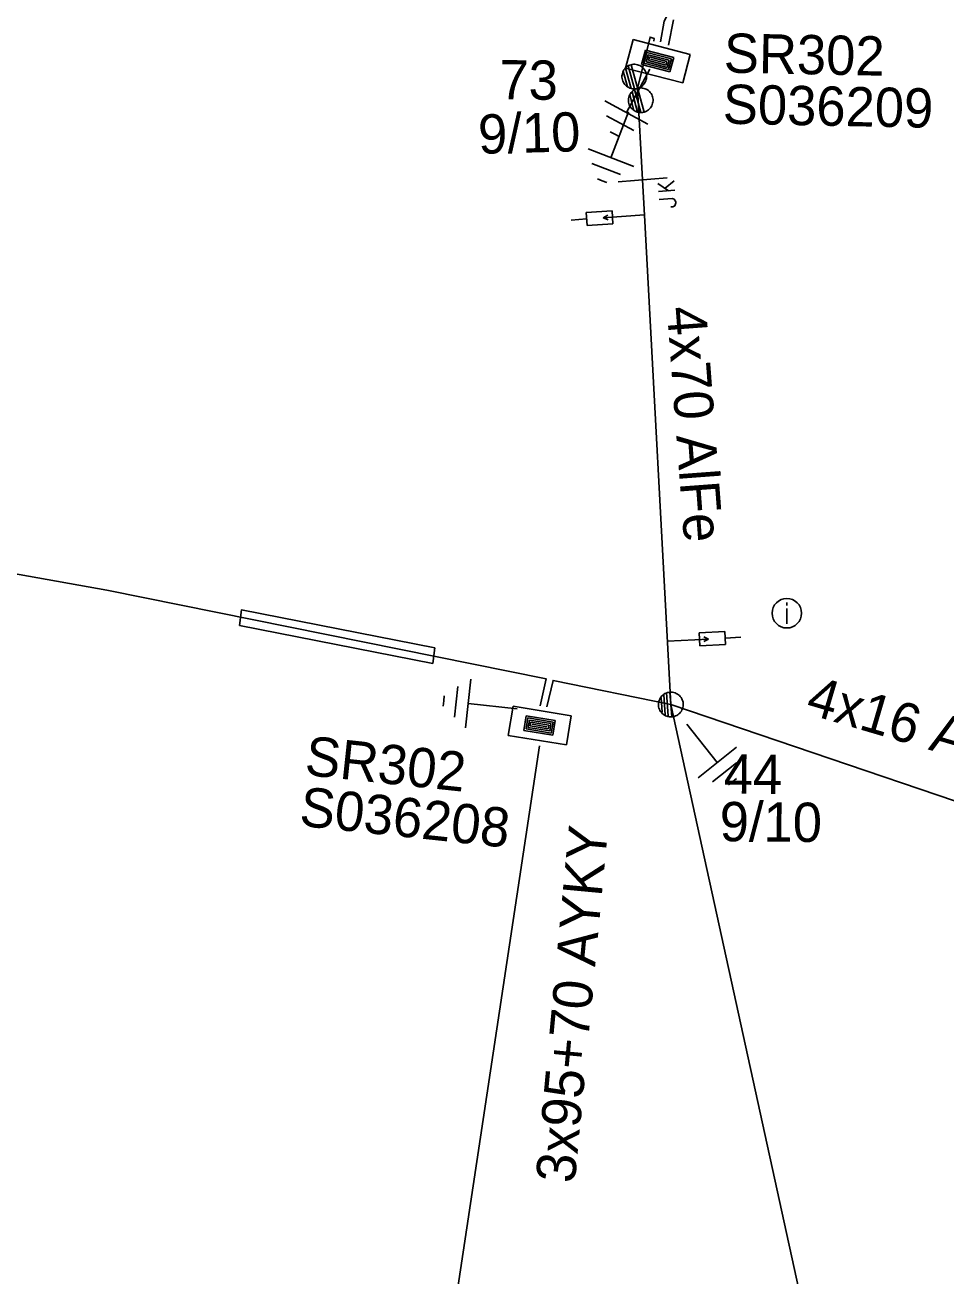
# Model space of a CAD drawing. Extents: x -748492 to -735633, y -1146251 to -1139940.
# Drawn here: x -739992.75 to -739969.31, y -1142055.63 to -1142023.8 of the extents above; entities that cross this region are included whole.
import ezdxf

# ---------------------------------------------------------------- set-up
doc = ezdxf.new("R2010")
doc.units = 0
for name, color, linetype in [('Vrstva 1', 7, 'Continuous'), ('Vrstva 10', 7, 'Continuous'), ('Vrstva 12', 7, 'Continuous'), ('Vrstva 13', 7, 'Continuous'), ('Vrstva 14', 7, 'Continuous'), ('Vrstva 15', 7, 'Continuous'), ('Vrstva 16', 7, 'Continuous'), ('Vrstva 18', 7, 'Continuous'), ('Vrstva 2', 7, 'Continuous'), ('Vrstva 20', 7, 'Continuous'), ('Vrstva 28', 7, 'Continuous'), ('Vrstva 29', 7, 'Continuous'), ('Vrstva 30', 7, 'Continuous'), ('Vrstva 36', 7, 'Continuous'), ('Vrstva 5', 7, 'Continuous'), ('Vrstva 54', 7, 'Continuous'), ('Vrstva 55', 7, 'Continuous'), ('Vrstva 59', 7, 'Continuous'), ('Vrstva 6', 7, 'Continuous'), ('Vrstva 8', 7, 'Continuous')]:
    doc.layers.add(name, color=color, linetype=linetype)

# ---------------------------------------------------------------- blocks, each defined once
blk = doc.blocks.new('NN440')
at = {"layer": 'Vrstva 2'}
for points in [[(0.631, -0.004), (0.627, 0.062), (0.617, 0.127), (0.6, 0.191), (0.577, 0.252), (0.547, 0.311), (0.511, 0.366), (0.469, 0.417), (0.423, 0.464), (0.371, 0.505), (0.316, 0.542), (0.257, 0.571), (0.196, 0.595), (0.132, 0.612), (0.067, 0.622), (0.001, 0.626), (-0.065, 0.622), (-0.13, 0.612), (-0.194, 0.595), (-0.255, 0.571), (-0.314, 0.542), (-0.369, 0.505), (-0.42, 0.464), (-0.467, 0.417), (-0.509, 0.366), (-0.544, 0.311), (-0.574, 0.252), (-0.598, 0.191), (-0.615, 0.127), (-0.626, 0.062), (-0.629, -0.004), (-0.626, -0.07), (-0.615, -0.135), (-0.598, -0.199), (-0.574, -0.26), (-0.544, -0.319), (-0.509, -0.374), (-0.467, -0.426), (-0.42, -0.472), (-0.369, -0.514), (-0.314, -0.55), (-0.255, -0.58), (-0.194, -0.603), (-0.13, -0.62), (-0.065, -0.631), (0.001, -0.634), (0.067, -0.631), (0.132, -0.62), (0.196, -0.603), (0.257, -0.58), (0.316, -0.55), (0.371, -0.514), (0.423, -0.472), (0.469, -0.426), (0.511, -0.374), (0.547, -0.319), (0.577, -0.26), (0.6, -0.199), (0.617, -0.135), (0.627, -0.07), (0.631, -0.004)], [(-0.631, 0), (0.629, 0)], [(-0.601, -0.177), (0.57, -0.177)], [(-0.513, -0.325), (0.501, -0.325)], [(-0.375, -0.473), (0.353, -0.473)]]:
    blk.add_lwpolyline(points, dxfattribs=at)
blk = doc.blocks.new('NN450')
at = {"layer": 'Vrstva 2'}
for points in [[(0, 0), (-0.003, 0.065), (-0.013, 0.13), (-0.031, 0.193), (-0.054, 0.254), (-0.084, 0.312), (-0.119, 0.367), (-0.161, 0.418), (-0.207, 0.464), (-0.258, 0.505), (-0.313, 0.541), (-0.371, 0.571), (-0.432, 0.594), (-0.495, 0.611), (-0.559, 0.621), (-0.625, 0.625), (-0.69, 0.621), (-0.755, 0.611), (-0.818, 0.594), (-0.879, 0.571), (-0.938, 0.541), (-0.992, 0.505), (-1.043, 0.464), (-1.089, 0.418), (-1.13, 0.367), (-1.166, 0.312), (-1.196, 0.254), (-1.219, 0.193), (-1.236, 0.13), (-1.246, 0.065), (-1.25, 0), (-1.246, -0.066), (-1.236, -0.13), (-1.219, -0.193), (-1.196, -0.255), (-1.166, -0.313), (-1.13, -0.368), (-1.089, -0.419), (-1.043, -0.465), (-0.992, -0.506), (-0.937, -0.542), (-0.879, -0.571), (-0.818, -0.595), (-0.755, -0.612), (-0.69, -0.622), (-0.625, -0.625), (-0.559, -0.622), (-0.495, -0.612), (-0.432, -0.595), (-0.37, -0.571), (-0.312, -0.542), (-0.258, -0.506), (-0.207, -0.465), (-0.161, -0.419), (-0.119, -0.368), (-0.084, -0.313), (-0.054, -0.254), (-0.031, -0.193), (-0.013, -0.13), (-0.003, -0.066), (0, 0)], [(1.25, 0), (1.247, 0.065), (1.237, 0.13), (1.219, 0.193), (1.196, 0.254), (1.166, 0.312), (1.131, 0.367), (1.089, 0.418), (1.043, 0.464), (0.992, 0.505), (0.937, 0.541), (0.879, 0.571), (0.818, 0.594), (0.755, 0.611), (0.691, 0.621), (0.625, 0.625), (0.56, 0.621), (0.495, 0.611), (0.432, 0.594), (0.371, 0.571), (0.312, 0.541), (0.258, 0.505), (0.207, 0.464), (0.161, 0.418), (0.12, 0.367), (0.084, 0.312), (0.054, 0.254), (0.031, 0.193), (0.014, 0.13), (0.004, 0.065), (0, 0), (0.004, -0.066), (0.014, -0.13), (0.031, -0.193), (0.054, -0.255), (0.084, -0.313), (0.12, -0.368), (0.161, -0.419), (0.207, -0.465), (0.258, -0.506), (0.313, -0.542), (0.371, -0.571), (0.432, -0.595), (0.495, -0.612), (0.56, -0.622), (0.625, -0.625), (0.691, -0.622), (0.755, -0.612), (0.818, -0.595), (0.88, -0.571), (0.938, -0.542), (0.992, -0.506), (1.043, -0.465), (1.089, -0.419), (1.131, -0.368), (1.166, -0.313), (1.196, -0.254), (1.219, -0.193), (1.237, -0.13), (1.247, -0.066), (1.25, 0)], [(-1.25, 0), (1.25, 0)], [(-1.23, -0.158), (-0.02, -0.158)], [(-1.161, -0.315), (-0.088, -0.315)], [(-1.033, -0.473), (-0.216, -0.473)], [(0.02, -0.158), (1.23, -0.158)], [(0.089, -0.315), (1.162, -0.315)], [(0.217, -0.473), (1.034, -0.473)]]:
    blk.add_lwpolyline(points, dxfattribs=at)
blk = doc.blocks.new('NN840')
at = {"layer": 'Vrstva 15'}
for points in [[(0.003, 0.619), (0.003, -0.631)], [(-0.538, -0.385), (-0.538, -0.71)], [(-0.332, -0.385), (-0.332, -0.798)], [(-0.332, -0.641), (-0.125, -0.385)], [(-0.263, -0.557), (-0.091, -0.798)], [(-0.745, -0.71), (-0.745, -0.66)], [(-0.73, -0.764), (-0.745, -0.71)], [(-0.657, -0.798), (-0.73, -0.764)], [(-0.627, -0.798), (-0.657, -0.798)], [(-0.558, -0.764), (-0.627, -0.798)], [(-0.538, -0.71), (-0.558, -0.764)]]:
    blk.add_lwpolyline(points, dxfattribs=at)
blk = doc.blocks.new('NN770')
at = {"layer": 'Vrstva 10'}
for p, q in [((0.002, 0.187), (0.002, 0.263)), ((0.002, -0.276), (0.002, 0.111))]:
    blk.add_line(p, q, dxfattribs=at)
blk.add_circle((0, -0.008), 0.375, dxfattribs=at)
blk = doc.blocks.new('NN820')
at = {"layer": 'Vrstva 13'}
for points in [[(-0.003, 0.004), (-0.003, -1.049)], [(-0.165, -0.813), (0.165, -0.813)], [(-0.165, -1.473), (-0.165, -0.813)], [(-0.003, -1.049), (-0.062, -0.926)], [(-0.003, -1.049), (0.057, -0.926)], [(0.165, -0.813), (0.165, -1.473)], [(0.165, -1.473), (-0.165, -1.473)], [(-0.003, -1.473), (-0.003, -1.871)]]:
    blk.add_lwpolyline(points, dxfattribs=at)
blk = doc.blocks.new('NN620')
at = {"layer": 'Vrstva 8'}
for points in [[(0.752, 0.004), (-0.748, 0.004)], [(-0.748, 0.004), (-0.748, -0.746)], [(0.752, -0.746), (0.752, 0.004)], [(0.368, -0.18), (-0.376, -0.18)], [(-0.376, -0.18), (-0.376, -0.558)], [(0.321, -0.227), (-0.329, -0.227)], [(-0.329, -0.227), (-0.329, -0.51)], [(0.274, -0.274), (-0.281, -0.274)], [(-0.281, -0.274), (-0.281, -0.463)], [(0.274, -0.463), (0.274, -0.274)], [(0.321, -0.51), (0.321, -0.227)], [(0.368, -0.558), (0.368, -0.18)], [(-0.376, -0.558), (0.368, -0.558)], [(-0.329, -0.51), (0.321, -0.51)], [(-0.281, -0.463), (0.274, -0.463)], [(0.227, -0.321), (-0.234, -0.321)], [(-0.234, -0.321), (-0.234, -0.416)], [(-0.234, -0.416), (0.227, -0.416)], [(-0.193, -0.369), (0.185, -0.369)], [(0.227, -0.416), (0.227, -0.321)], [(-0.748, -0.746), (0.752, -0.746)]]:
    blk.add_lwpolyline(points, dxfattribs=at)
blk = doc.blocks.new('NN810')
at = {"layer": 'Vrstva 14'}
for points in [[(0.004, -0.64), (0.004, -1.89)], [(0.629, -1.89), (-0.621, -1.89)], [(0.388, -2.2), (-0.399, -2.2)], [(0.004, -2.515), (-0.124, -2.515)], [(0.137, -2.515), (0.004, -2.515)]]:
    blk.add_lwpolyline(points, dxfattribs=at)

msp = doc.modelspace()

# ---------------------------------------------------------------- linework, layer by layer
at = {"layer": 'Vrstva 1'}
for points in [[(-739977.16, -1142025.41), (-739977.034, -1142027.737), (-739976.985, -1142028.635), (-739976.31, -1142041.09)], [(-739976.31, -1142041.09), (-739968.81, -1142075.35), (-739965.36, -1142094.99), (-739940.87, -1142120.65), (-739907.28, -1142137.71)]]:
    msp.add_lwpolyline(points, dxfattribs=at)
at = {"layer": 'Vrstva 20'}
msp.add_lwpolyline([(-739987.292, -1142039.079), (-739987.24, -1142038.683), (-739982.32, -1142039.649), (-739982.372, -1142040.046)], close=True, dxfattribs=at)
at = {"layer": 'Vrstva 5'}
for points in [[(-740068.751, -1141991.584), (-740068.31, -1141992.792), (-740068.27, -1141993.282), (-740068.268, -1141993.306), (-740060.4, -1141994.52), (-740052.15, -1141995.08), (-740038.38, -1141996.26), (-740033.47, -1141997.16), (-740024.64, -1142000.52), (-740017.81, -1142001.77), (-740008.16, -1142003.39), (-739995.98, -1142007.51), (-739985.01, -1142011.39), (-739979.16, -1142013.33), (-739975.95, -1142015.85), (-739975.372, -1142016.356), (-739975.128, -1142016.931), (-739976.335, -1142023.431), (-739976.481, -1142023.699), (-739976.577, -1142024.229)], [(-739976.242, -1142023.667), (-739976.375, -1142024.306)], [(-739977.16, -1142025.41), (-739976.84, -1142024.106), (-739976.74, -1142024.138), (-739976.748, -1142024.21)], [(-740053.19, -1142051.654), (-740051.704, -1142049.689), (-740047.39, -1142046.28), (-740043.62, -1142043.95), (-740032.573, -1142041.546), (-740032.721, -1142044.713), (-740032.641, -1142044.9), (-740032.566, -1142044.708), (-740032.418, -1142041.506), (-740025.32, -1142039.44), (-740016.8, -1142038.28), (-740008.316, -1142037.737), (-740007.53, -1142037.83), (-740008.029, -1142037.622), (-740007.76, -1142036.34), (-739995.37, -1142037.34), (-739990.67, -1142038.18), (-739979.485, -1142040.435), (-739979.641, -1142041.124)], [(-739979.469, -1142041.151), (-739979.307, -1142040.475), (-739976.31, -1142041.09)]]:
    msp.add_lwpolyline(points, dxfattribs=at)
at = {"layer": 'Vrstva 54'}
msp.add_lwpolyline([(-739976.31, -1142041.09), (-739965.02, -1142044.92), (-739963.697, -1142050.765)], dxfattribs=at)
at = {"layer": 'Vrstva 59'}
msp.add_lwpolyline([(-739979.653, -1142042.138), (-739984.44, -1142073.88)], dxfattribs=at)

# ---------------------------------------------------------------- block references
at = {"layer": 'Vrstva 13'}
for name, p, xscale, yscale, rotation in [('NN450', (-739977.16, -1142025.41), 0.5, 0.5000000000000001, -74.65679165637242), ('NN440', (-739976.31, -1142041.09), 0.49999999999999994, 0.5, -85.72850556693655)]:
    msp.add_blockref(name, p, dxfattribs=dict(at, xscale=xscale, yscale=yscale, rotation=rotation))
at = {"layer": 'Vrstva 15'}
for p, rotation in [((-739976.55, -1142024.36), -28.350830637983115), ((-739977.16, -1142025.411), -21.104861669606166), ((-739979.59, -1142041.26), -96.0483777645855), ((-739976.31, -1142041.091), 38.503558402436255)]:
    msp.add_blockref('NN810', p, dxfattribs=dict(at, rotation=rotation))
at = {"layer": 'Vrstva 16'}
for p, rotation in [((-739976.985, -1142028.635), -86.06233299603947), ((-739976.397, -1142039.478), 93.10420500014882)]:
    msp.add_blockref('NN820', p, dxfattribs=dict(at, rotation=rotation))
at = {"layer": 'Vrstva 18', "rotation": 94.69496029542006}
msp.add_blockref('NN840', (-739977.034, -1142027.737), dxfattribs=at)
at = {"layer": 'Vrstva 28'}
for p, rotation in [((-739976.55, -1142024.359), -14.630349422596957), ((-739979.59, -1142041.26), -9.309940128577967)]:
    msp.add_blockref('NN620', p, dxfattribs=dict(at, rotation=rotation))
at = {"layer": 'Vrstva 36'}
msp.add_blockref('NN770', (-739973.361, -1142038.759), dxfattribs=at)

# ---------------------------------------------------------------- texts
at = {"layer": 'Vrstva 12'}
for rotation, p in [(1.489, (-739981.205, -1142027.077)), (359.455, (-739975.072, -1142044.566))]:
    msp.add_text('9/10', height=1, rotation=rotation, dxfattribs=at).set_placement(p)
at = {"layer": 'Vrstva 14'}
for s, rotation, p in [('73', 359.373, (-739980.679, -1142025.687)), ('44', 359.455, (-739974.97, -1142043.354))]:
    msp.add_text(s, height=1, rotation=rotation, dxfattribs=at).set_placement(p)
at = {"layer": 'Vrstva 2'}
msp.add_text('4x70 AlFe', height=1, rotation=274.271, dxfattribs=at).set_placement((-739976.417, -1142030.986))
at = {"layer": 'Vrstva 29'}
for s, rotation, p in [('S036209', 358.853, (-739974.996, -1142026.307)), ('S036208', 353.952, (-739985.79, -1142044.173))]:
    msp.add_text(s, height=1, rotation=rotation, dxfattribs=at).set_placement(p)
at = {"layer": 'Vrstva 30'}
for rotation, p in [(358.853, (-739974.97, -1142025.007)), (353.952, (-739985.653, -1142042.88))]:
    msp.add_text('SR302', height=1, rotation=rotation, dxfattribs=at).set_placement(p)
at = {"layer": 'Vrstva 55'}
msp.add_text('4x16 AYKYz', height=1, rotation=343.582, dxfattribs=at).set_placement((-739972.917, -1142041.307))
at = {"layer": 'Vrstva 6'}
msp.add_text('3x95+70 AYKY', height=1, rotation=84.634, dxfattribs=at).set_placement((-739978.758, -1142053.291))

doc.saveas('drawing.dxf')
